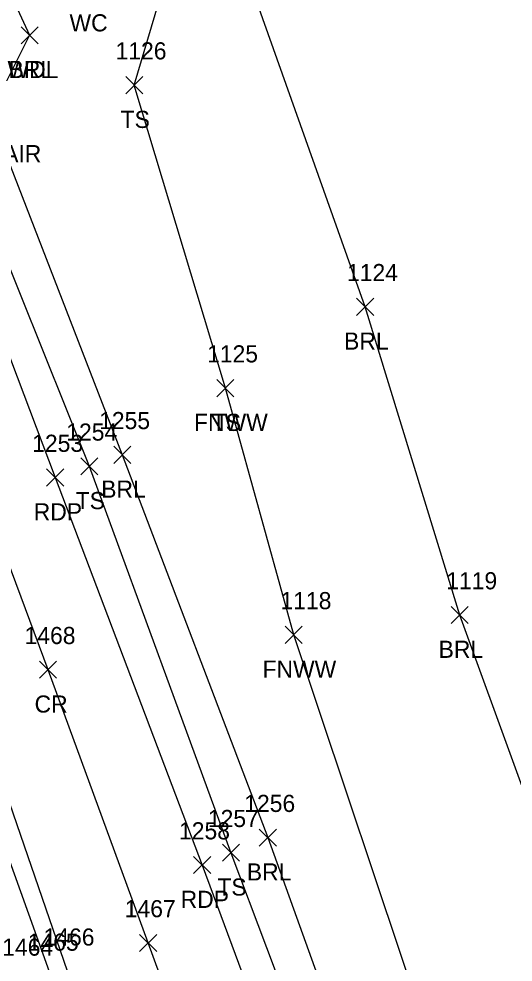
# Model space of a CAD drawing. Extents: x 1443590 to 1445966, y 578314 to 580556.
# Drawn here: x 1445291.4 to 1445349.1, y 578681.7 to 578791.8 of the extents above; entities that cross this region are included whole.
import ezdxf

# ---------------------------------------------------------------- set-up
doc = ezdxf.new("R2010")
doc.units = 0
for name, color, linetype in [('D_C', 7, 'Continuous'), ('L_A', 7, 'Continuous'), ('L_I', 7, 'Continuous'), ('L_TIC', 7, 'Continuous'), ('LABL', 7, 'Continuous'), ('LAWA', 7, 'Continuous'), ('LELB', 7, 'Continuous'), ('LFNC', 7, 'Continuous'), ('P_A', 7, 'Continuous'), ('P_I', 7, 'Continuous'), ('P_TIC', 7, 'Continuous'), ('PET', 7, 'Continuous'), ('PRC', 7, 'Continuous')]:
    doc.layers.add(name, color=color, linetype=linetype)

msp = doc.modelspace()

# ---------------------------------------------------------------- linework, layer by layer
at = {"layer": 'L_TIC'}
for points in [[(1445291.63, 578788.9), (1445293.63, 578790.9)], [(1445293.63, 578788.9), (1445291.63, 578790.9)], [(1445291.63, 578788.9), (1445293.63, 578790.9)], [(1445293.63, 578788.9), (1445291.63, 578790.9)], [(1445303.85, 578783.08), (1445305.85, 578785.08)], [(1445305.85, 578783.08), (1445303.85, 578785.08)], [(1445330.82, 578757.2), (1445332.82, 578759.2)], [(1445332.82, 578757.2), (1445330.82, 578759.2)], [(1445314.49, 578747.71), (1445316.49, 578749.71)], [(1445316.49, 578747.71), (1445314.49, 578749.71)], [(1445314.49, 578747.71), (1445316.49, 578749.71)], [(1445316.49, 578747.71), (1445314.49, 578749.71)], [(1445302.45, 578739.92), (1445304.45, 578741.92)], [(1445304.45, 578739.92), (1445302.45, 578741.92)], [(1445298.6, 578738.58), (1445300.6, 578740.58)], [(1445300.6, 578738.58), (1445298.6, 578740.58)], [(1445341.86, 578721.22), (1445343.86, 578723.22)], [(1445343.86, 578721.22), (1445341.86, 578723.22)], [(1445322.48, 578718.9), (1445324.48, 578720.9)], [(1445324.48, 578718.9), (1445322.48, 578720.9)], [(1445319.45, 578695.23), (1445321.45, 578697.23)], [(1445321.45, 578695.23), (1445319.45, 578697.23)], [(1445315.15, 578693.47), (1445317.15, 578695.47)], [(1445317.15, 578693.47), (1445315.15, 578695.47)]]:
    msp.add_lwpolyline(points, dxfattribs=at)
at = {"layer": 'LABL'}
for points in [[(1445467.84, 578360.06), (1445455.38, 578392.07), (1445446.82, 578428.87), (1445442.38, 578441.48), (1445436.55, 578457.59), (1445425.34, 578488.87), (1445418.21, 578516.65), (1445402.21, 578560.94), (1445385.83, 578595.27), (1445371.99, 578640.68), (1445356.66, 578684.35), (1445342.86, 578722.22), (1445331.82, 578758.2), (1445312.95, 578811.34), (1445309.58, 578818.49), (1445306.72, 578822.66), (1445303.45, 578826.18), (1445294.95, 578830.16), (1445285.99, 578855.57), (1445278.07, 578895.34), (1445273.01, 578922.07), (1445267.74, 578942.65), (1445247.28, 578957.13)], [(1445292.63, 578789.9), (1445288, 578780.72), (1445303.45, 578740.92), (1445320.45, 578696.23), (1445336.45, 578651.8), (1445353.16, 578609.77), (1445368.17, 578573), (1445383.72, 578526.34), (1445398.46, 578486.57), (1445412.31, 578451.09), (1445415.12, 578445.83), (1445420.11, 578428.88), (1445425.31, 578411.87), (1445435.24, 578381.31), (1445438.11, 578382.76), (1445447.54, 578352.71)]]:
    msp.add_lwpolyline(points, dxfattribs=at)
at = {"layer": 'LAWA'}
msp.add_lwpolyline([(1445247.28, 578957.13), (1445233.88, 578950.85), (1445230.79, 578941.76), (1445244.68, 578915.35), (1445268.31, 578867.29), (1445280.86, 578822.14), (1445288.2, 578801.16), (1445289.4, 578796.97), (1445292.63, 578789.9)], dxfattribs=at)
at = {"layer": 'LELB'}
for points in [[(1445329.48, 578584.81), (1445322.12, 578605.88), (1445295.15, 578680.03), (1445283.74, 578711.72), (1445273.93, 578731.48), (1445266.49, 578750.22), (1445265.68, 578752.11), (1445264.69, 578763.32), (1445260.56, 578773.29), (1445259.58, 578775.95), (1445258.32, 578778.63), (1445255.83, 578784.34), (1445248.03, 578805.63), (1445228.29, 578856.25), (1445216.45, 578887.34), (1445198.29, 578930.27), (1445196.84, 578934.05), (1445190.79, 578941.35), (1445189.32, 578948.18), (1445182.47, 578967.95), (1445172.93, 578988.88)], [(1445222.69, 578937.93), (1445234.28, 578911.39), (1445254.78, 578861.13), (1445268.94, 578819.8), (1445281.41, 578785.26), (1445283.41, 578779.74), (1445299.6, 578739.58), (1445316.15, 578694.47), (1445332.79, 578650.27), (1445347.4, 578607.95), (1445361.62, 578570.36), (1445377.25, 578524), (1445391.22, 578483.59), (1445406.36, 578442.9), (1445418.34, 578410.04), (1445429.91, 578378.9), (1445440.4, 578350.18)], [(1445315.49, 578748.71), (1445304.85, 578784.08), (1445312.95, 578811.34), (1445317.66, 578833.73), (1445323.26, 578855.41), (1445329.9, 578884.62), (1445332.45, 578895.48)]]:
    msp.add_lwpolyline(points, dxfattribs=at)
at = {"layer": 'LFNC'}
msp.add_lwpolyline([(1445459.96, 578349.35), (1445445.8, 578387.44), (1445435.66, 578413.46), (1445430.43, 578428.44), (1445420.82, 578457.49), (1445411.95, 578480.76), (1445399.21, 578511.56), (1445382.81, 578556.03), (1445370.45, 578591.65), (1445354.37, 578635.55), (1445339.12, 578673.28), (1445323.48, 578719.9), (1445315.49, 578748.71)], dxfattribs=at)
at = {"layer": 'P_TIC'}
for points in [[(1445294.62, 578737.27), (1445296.62, 578739.27)], [(1445296.62, 578737.27), (1445294.62, 578739.27)], [(1445293.78, 578714.83), (1445295.78, 578716.83)], [(1445295.78, 578714.83), (1445293.78, 578716.83)], [(1445311.78, 578692.03), (1445313.78, 578694.03)], [(1445313.78, 578692.03), (1445311.78, 578694.03)], [(1445305.48, 578682.94), (1445307.48, 578684.94)], [(1445307.48, 578682.94), (1445305.48, 578684.94)]]:
    msp.add_lwpolyline(points, dxfattribs=at)
at = {"layer": 'PET'}
for points in [[(1445418.89, 578342.02), (1445405.88, 578377.14), (1445393.26, 578414.23), (1445384.94, 578436.64), (1445373.41, 578468.96), (1445357.56, 578512.83), (1445344.62, 578550.03), (1445330.99, 578586.22), (1445323.64, 578606.66), (1445310.56, 578643.56), (1445297.05, 578680.63), (1445286.07, 578712.45), (1445276.51, 578732.61), (1445268.43, 578753.25), (1445256.91, 578785.04), (1445249.61, 578806.41), (1445230.56, 578857.31), (1445217.97, 578888.99), (1445200.05, 578931.7), (1445199.72, 578935.44), (1445193.89, 578943.66), (1445183.72, 578968.31), (1445171.41, 579000.64)], [(1445204.47, 578977.72), (1445211.07, 578960.69), (1445220.5, 578936.98), (1445230.76, 578910.15), (1445251.08, 578859.52), (1445265.4, 578819.79), (1445279.28, 578781.46), (1445295.62, 578738.27), (1445312.78, 578693.03), (1445329.09, 578649.05), (1445344.77, 578606.81), (1445359.16, 578569.06), (1445375.47, 578523.38), (1445389.92, 578483.27), (1445404.56, 578441.9), (1445416.57, 578409.56), (1445427.35, 578377.72), (1445437.94, 578349.1)]]:
    msp.add_lwpolyline(points, dxfattribs=at)
at = {"layer": 'PRC'}
msp.add_lwpolyline([(1445428.76, 578345.92), (1445416.12, 578381.06), (1445402.82, 578417.2), (1445394.53, 578440.03), (1445382.79, 578472.56), (1445367.55, 578515.78), (1445354.3, 578552.77), (1445340.07, 578591.68), (1445332.93, 578610.75), (1445320.05, 578646.79), (1445306.48, 578683.94), (1445294.78, 578715.83), (1445285.68, 578740.23), (1445278.69, 578759.19), (1445266.72, 578790.29), (1445259.42, 578810.95), (1445240.14, 578861.33), (1445228.56, 578891.21), (1445209.9, 578937.12), (1445195.27, 578973.7), (1445179.73, 579007.4), (1445167.09, 579032.9), (1445157.85, 579050.89), (1445142.74, 579080.19)], dxfattribs=at)

# ---------------------------------------------------------------- texts
at = {"layer": 'D_C'}
msp.add_text('15 CGMP FAIR', height=2, dxfattribs=at).set_placement((1445275.42, 578775.08))
at = {"layer": 'L_A'}
for s, p in [('WC', (1445297.29, 578790.35)), ('WDL', (1445290.05, 578784.9)), ('BRL', (1445290.17, 578784.9)), ('TS', (1445303.26, 578779.08)), ('BRL', (1445329.36, 578753.2)), ('FNWW', (1445311.83, 578743.71)), ('TS', (1445313.9, 578743.71)), ('BRL', (1445300.99, 578735.92)), ('TS', (1445298.01, 578734.58)), ('BRL', (1445340.4, 578717.22)), ('FNWW', (1445319.83, 578714.9)), ('BRL', (1445318, 578691.23)), ('TS', (1445314.56, 578689.47))]:
    msp.add_text(s, height=2, dxfattribs=at).set_placement(p)
at = {"layer": 'L_I'}
for s, p in [('1126', (1445302.67, 578787.08)), ('1124', (1445329.7, 578761.2)), ('1125', (1445313.36, 578751.71)), ('1125', (1445313.36, 578751.71)), ('1255', (1445300.75, 578743.92)), ('1254', (1445296.91, 578742.58)), ('1119', (1445341.29, 578725.22)), ('1118', (1445321.93, 578722.9)), ('1256', (1445317.7, 578699.23)), ('1257', (1445313.45, 578697.47)), ('1464', (1445289.43, 578682.45)), ('1465', (1445292.41, 578683.03))]:
    msp.add_text(s, height=2, dxfattribs=at).set_placement(p)
at = {"layer": 'P_A'}
for s, p in [('RDP', (1445293.11, 578733.27)), ('CR', (1445293.21, 578710.83)), ('RDP', (1445310.27, 578688.03))]:
    msp.add_text(s, height=2, dxfattribs=at).set_placement(p)
at = {"layer": 'P_I'}
for s, p in [('1253', (1445292.93, 578741.27)), ('1468', (1445292.04, 578718.83)), ('1258', (1445310.08, 578696.03)), ('1467', (1445303.74, 578686.94)), ('1466', (1445294.26, 578683.63))]:
    msp.add_text(s, height=2, dxfattribs=at).set_placement(p)

doc.saveas('drawing.dxf')
